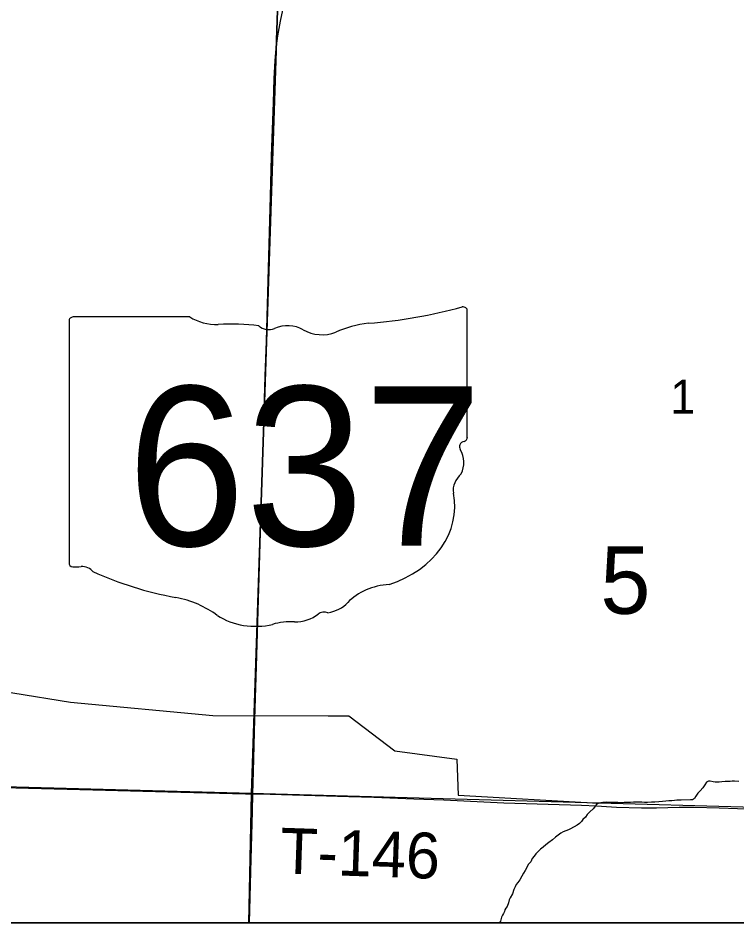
# Model space of a CAD drawing. Extents: x 2.4 to 73.1, y 4.5 to 25.6.
# Drawn here: x 32.789 to 33.235, y 17.985 to 18.547 of the extents above; entities that cross this region are included whole.
import ezdxf

# ---------------------------------------------------------------- set-up
doc = ezdxf.new("R2010")
doc.units = 0
for name, color, linetype in [('GM_X_County_Road', 7, 'Continuous'), ('GM_X_Interchange_Ramps', 7, 'Continuous'), ('GM_X_Minor_River', 7, 'Continuous'), ('GM_X_Section', 7, 'Continuous'), ('GM_X_Section_Text', 7, 'Continuous'), ('GM_X_State_Location', 7, 'Continuous'), ('GM_X_State_Route', 7, 'Continuous'), ('GM_X_State_Shield', 7, 'Continuous'), ('GM_X_Township_Road', 7, 'Continuous'), ('GM_X_Township_Road_Text', 7, 'Continuous'), ('GM_X_US_Shield', 7, 'Continuous'), ('SH_Cut_Line', 7, 'Continuous'), ('SH_Data', 7, 'Continuous')]:
    doc.layers.add(name, color=color, linetype=linetype)

msp = doc.modelspace()

# ---------------------------------------------------------------- linework, layer by layer
at = {"layer": 'GM_X_County_Road'}
msp.add_lwpolyline([(32.43398, 18.07879), (32.44273, 18.07862), (32.47379, 18.07792), (32.52659, 18.07658), (32.57473, 18.07527), (32.6151, 18.07421), (32.62908, 18.07385), (32.65547, 18.0731), (32.6974, 18.07196), (32.74241, 18.07036), (32.75639, 18.06991), (32.77968, 18.06929), (32.84334, 18.06762), (32.88216, 18.06658), (32.9303, 18.06526), (32.93492, 18.06535)], dxfattribs=at)
at = {"layer": 'GM_X_Interchange_Ramps'}
msp.add_lwpolyline([(30.40528, 17.98522), (33.45306, 17.98522)], dxfattribs=at)
at = {"layer": 'GM_X_Minor_River'}
for points in [[(32.33147, 18.07399), (32.74591, 18.06377), (32.74984, 18.1339), (32.82169, 18.12229), (32.91009, 18.11406), (32.98158, 18.11385), (32.99451, 18.11382), (33.02299, 18.09207), (33.06158, 18.08682), (33.0623, 18.06458), (33.14956, 18.05958)], [(33.23667, 18.07302), (33.23401, 18.07322), (33.23249, 18.07322), (33.23135, 18.07303), (33.23001, 18.07304), (33.2283, 18.07304), (33.22621, 18.07286), (33.2245, 18.07267), (33.22317, 18.07268), (33.22203, 18.07268), (33.2207, 18.07288), (33.2188, 18.07326), (33.21785, 18.07326), (33.21651, 18.07251), (33.21556, 18.07099), (33.21423, 18.06909), (33.2127, 18.0672), (33.21118, 18.06587), (33.21003, 18.06397), (33.20908, 18.06245), (33.20794, 18.0617), (33.20661, 18.0617), (33.2009, 18.06134), (33.19957, 18.06134), (33.19824, 18.06134), (33.19672, 18.06116), (33.19501, 18.06097)], [(33.19501, 18.06097), (33.1933, 18.06098), (33.1914, 18.06079), (33.1893, 18.06061), (33.18702, 18.06043), (33.18455, 18.06024), (33.18246, 18.06025), (33.17999, 18.06007), (33.17809, 18.06007), (33.17637, 18.06008), (33.17466, 18.06008), (33.17295, 18.06009), (33.17124, 18.06009), (33.16934, 18.05991), (33.16744, 18.05991), (33.16554, 18.05992), (33.16363, 18.05973), (33.16154, 18.05993), (33.15945, 18.05994), (33.15736, 18.05994), (33.15584, 18.05995), (33.15451, 18.06014), (33.15223, 18.05996), (33.1509, 18.05977), (33.14956, 18.05958), (33.14823, 18.05864), (33.14614, 18.05598), (33.14423, 18.05409), (33.14252, 18.05257), (33.14137, 18.05086), (33.13985, 18.04935), (33.1389, 18.04821), (33.13775, 18.04688), (33.13623, 18.04594), (33.13223, 18.04367), (33.1309, 18.04291), (33.12919, 18.04235), (33.12767, 18.04178), (33.12615, 18.04102), (33.12443, 18.0397), (33.12291, 18.03837), (33.12101, 18.03686), (33.11872, 18.03515), (33.11682, 18.03364), (33.1151, 18.03231), (33.11358, 18.03099), (33.11225, 18.02966), (33.11072, 18.02814), (33.10958, 18.02663), (33.10844, 18.02511), (33.10748, 18.02321), (33.10596, 18.0215), (33.10501, 18.01961), (33.10405, 18.01771), (33.10291, 18.01619), (33.10195, 18.01429), (33.10062, 18.01202), (33.09948, 18.01031), (33.09852, 18.00898), (33.09776, 18.00765), (33.097, 18.00594), (33.09604, 18.00329), (33.09471, 18.00082), (33.09413, 17.99949), (33.09356, 17.99759), (33.0928, 17.9955), (33.09203, 17.99436), (33.09146, 17.99323), (33.09108, 17.99228), (33.09051, 17.99114), (33.08993, 17.99), (33.08936, 17.98886), (33.0886, 17.9862), (33.0881, 17.98522)]]:
    msp.add_lwpolyline(points, dxfattribs=at)
at = {"layer": 'GM_X_Section'}
for points in [[(32.4596, 18.59343), (32.95129, 18.58326), (32.93411, 18.06556), (32.43473, 18.07911), (32.4452, 18.59355)], [(32.95129, 18.58326), (32.96625, 18.58294), (33.46684, 18.57275), (33.45592, 18.07311), (33.45507, 18.05115), (32.93411, 18.06556)]]:
    msp.add_lwpolyline(points, close=True, dxfattribs=at)
at = {"layer": 'GM_X_State_Route'}
for points in [[(32.94768, 18.49463), (32.94816, 18.50953), (32.94874, 18.5204), (32.94944, 18.52816), (32.95049, 18.53588), (32.9521, 18.54508), (32.9556, 18.56183), (32.95864, 18.57549), (32.96038, 18.5831)], [(32.9329, 17.98522), (32.93372, 18.01704), (32.93461, 18.05433), (32.93492, 18.06535), (32.93535, 18.07919), (32.9362, 18.11181), (32.93712, 18.14444), (32.93982, 18.23455), (32.94113, 18.27493), (32.94265, 18.32465), (32.94329, 18.3464), (32.94478, 18.39922), (32.9459, 18.4365), (32.94659, 18.46137), (32.94768, 18.49463)]]:
    msp.add_lwpolyline(points, dxfattribs=at)
at = {"layer": 'GM_X_State_Shield'}
for p, q in [((33.06805, 18.28669), (33.06805, 18.3652)), ((32.89569, 18.36148), (32.8233, 18.36148)), ((32.82087, 18.3589), (32.82087, 18.20881)), ((33.06803, 18.28671), (33.06805, 18.28669))]:
    msp.add_line(p, q, dxfattribs=at)
for centre, major_axis, start_param, end_param in [((32.98, 18.56611), (0.26214, 0), 4.814394, 5.042369), ((33.06531, 18.36553), (0.00275, 0), 6.141152, 7.989035), ((32.8237, 18.35922), (0.00286, 0), 1.712693, 3.28349), ((32.91293, 18.37891), (0.02778, 0), 4.042523, 4.731795), ((32.92214, 18.27722), (0.09971, 0), 1.404758, 1.657858), ((32.94478, 18.36), (0.00801, 0), 3.836095, 5.185415), ((32.95654, 18.34265), (0.01666, 0), 0.950623, 2.079405), ((32.97804, 18.36645), (0.02004, 0), 4.081561, 5.145723), ((33.01344, 18.31564), (0.05274, 0), 1.699011, 2.107814), ((33.06512, 18.28639), (0.00294, 0), 5.05454, 6.418171), ((33.06742, 18.28093), (0.00426, 0), 1.883978, 3.671073), ((33.04033, 18.271), (0.02556, 0), 5.934695, 6.695948), ((33.07791, 18.25383), (0.0186, 0), 2.387724, 3.262537), ((32.99469, 18.24384), (0.06557, 0), 5.101752, 6.440018), ((32.82372, 18.20848), (0.00289, 0), 3.00124, 4.508301), ((32.82416, 18.22384), (0.02205, 0), 4.665946, 4.897461), ((32.82867, 18.20015), (0.00795, 0), 0.519207, 1.627899), ((32.92904, 18.335), (0.1893, 0), 4.195997, 4.488961), ((33.02233, 18.16667), (0.03591, 0), 1.647645, 2.488434), ((32.8726, 18.14138), (0.05923, 0), 0.823519, 1.323587), ((32.97684, 18.19427), (0.02118, 0), 4.937069, 5.64225), ((32.93666, 18.19941), (0.03758, 0), 4.026481, 4.996735), ((32.96113, 18.18817), (0.02002, 0), 4.691044, 5.507374), ((32.97924, 18.17363), (0.00564, 0), 1.147584, 2.315152), ((32.95838, 18.14752), (0.03088, 0), 1.495662, 1.94098)]:
    msp.add_ellipse(centre, major_axis=major_axis, ratio=0.8, start_param=start_param, end_param=end_param, dxfattribs=at)
at = {"layer": 'GM_X_Township_Road'}
msp.add_lwpolyline([(32.93492, 18.06535), (32.93857, 18.06543), (32.99452, 18.06365), (33.01006, 18.06323), (33.03492, 18.06229), (33.05357, 18.06157), (33.09085, 18.05984), (33.13902, 18.05826), (33.14834, 18.05784), (33.16076, 18.05713), (33.1763, 18.05667), (33.18563, 18.05664), (33.19961, 18.05707), (33.20894, 18.05709), (33.22449, 18.05665), (33.25867, 18.05547)], dxfattribs=at)
at = {"layer": 'GM_X_US_Shield'}
for points in [[(32.43258, 17.98522), (32.93233, 17.98522), (32.93411, 18.06556), (32.43473, 18.07911)], [(32.93233, 17.98522), (33.45332, 17.98522), (33.45507, 18.05115), (32.93411, 18.06556)]]:
    msp.add_lwpolyline(points, close=True, dxfattribs=at)
at = {"layer": 'SH_Cut_Line'}
msp.add_lwpolyline([(29.49738, 21.67933), (29.49738, 17.98522), (36.29738, 17.98522), (36.29738, 20.02567)], dxfattribs=at)
at = {"layer": 'SH_Data'}
msp.add_lwpolyline([(29.49738, 24.78522), (36.29738, 24.78522), (36.29738, 17.98522), (29.49738, 17.98522)], close=True, dxfattribs=at)

# ---------------------------------------------------------------- texts
at = {"layer": 'GM_X_Section_Text'}
for s, height, p in [('1', 0.02093, (33.1941, 18.30148)), ('5', 0.04186, (33.15069, 18.17713))]:
    msp.add_text(s, height=height, rotation=0, dxfattribs=at).set_placement(p)
at = {"layer": 'GM_X_State_Location'}
for s in ['s', 'r']:
    msp.add_text(s, height=0.000142, dxfattribs=at).set_placement((32.94168, 18.27388))
msp.add_text('637', height=0.000142, rotation=0, dxfattribs=at).set_placement((32.90826, 18.26701))
at = {"layer": 'GM_X_State_Shield'}
msp.add_text('637', height=0.098877, dxfattribs=at).set_placement((32.85676, 18.2194))
at = {"layer": 'GM_X_Township_Road_Text'}
msp.add_text('T-146', height=0.028409, rotation=358.0344, dxfattribs=at).set_placement((32.95147, 18.01593))

doc.saveas('drawing.dxf')
